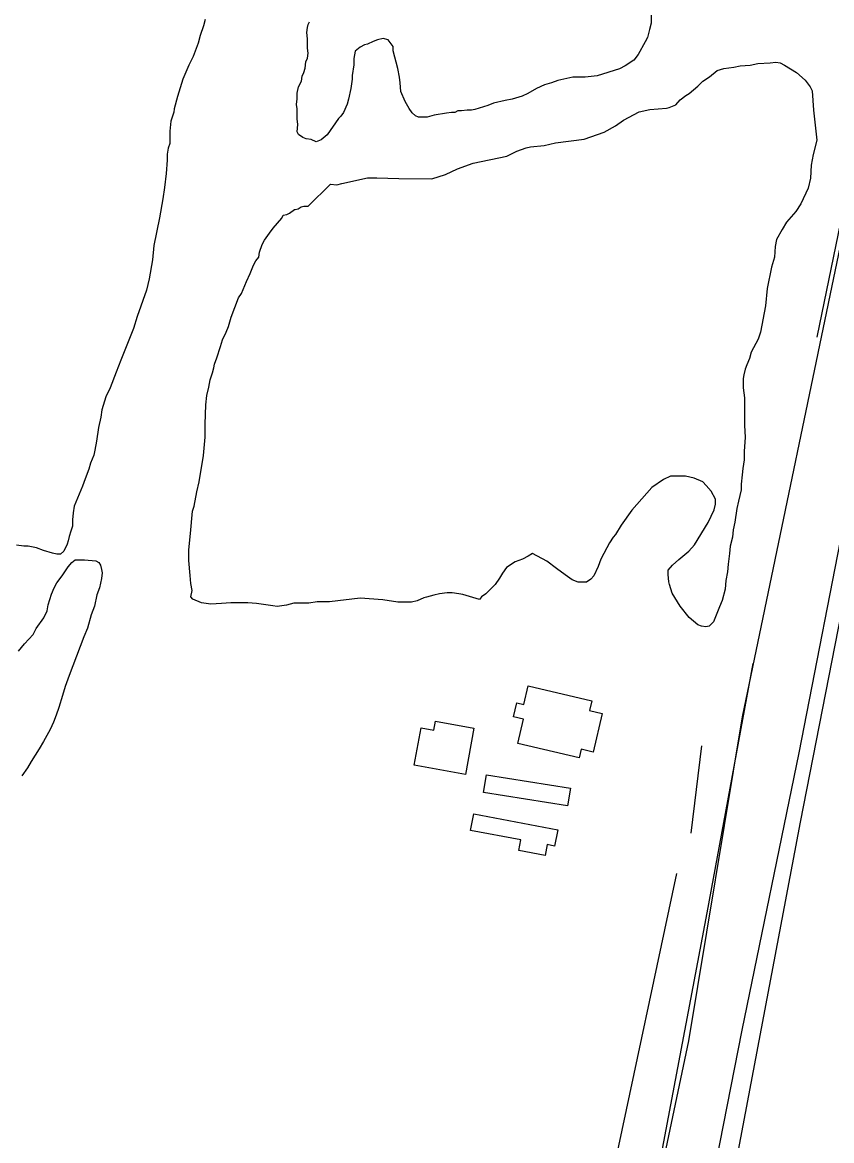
# Model space of a CAD drawing. Extents: x 3271442 to 3309282, y 752266 to 777610.
# Drawn here: x 3284369 to 3284921, y 764422 to 765185 of the extents above; entities that cross this region are included whole.
import ezdxf

# ---------------------------------------------------------------- set-up
doc = ezdxf.new("R2010")
doc.units = 0
for name, color, linetype in [('V-BLDG-OTLN', 7, 'Continuous'), ('V-LEVE-TOET', 7, 'Continuous'), ('V-ROAD-CNTR', 7, 'Continuous'), ('V-SITE-VEGE', 7, 'Continuous'), ('V-TOPO-SHOR', 7, 'Continuous')]:
    doc.layers.add(name, color=color, linetype=linetype)

msp = doc.modelspace()

# ---------------------------------------------------------------- linework, layer by layer
at = {"layer": 'V-BLDG-OTLN'}
for points in [[(3284713.75, 764732.27), (3284757.06, 764722.15), (3284755.48, 764715.4), (3284764.11, 764713.38), (3284757.98, 764687.11), (3284749.83, 764689.02), (3284748.46, 764683.15), (3284706.72, 764692.9), (3284710.61, 764709.55), (3284703.69, 764711.17), (3284705.94, 764720.81), (3284710.81, 764719.67)], [(3284635.98, 764678.23), (3284640.64, 764703.65), (3284649.43, 764702.04), (3284650.58, 764708.3), (3284676.67, 764703.51), (3284670.86, 764671.83)], [(3284683.3, 764659.65), (3284685.21, 764671.7), (3284742.49, 764662.63), (3284740.58, 764650.57)], [(3284676.62, 764644.98), (3284733.89, 764634.07), (3284731.79, 764623.07), (3284726.77, 764624.03), (3284725.33, 764616.48), (3284707.38, 764619.9), (3284708.77, 764627.22), (3284674.48, 764633.75)]]:
    msp.add_lwpolyline(points, close=True, dxfattribs=at)
at = {"layer": 'V-LEVE-TOET'}
msp.add_lwpolyline([(3285189.68, 766115.75), (3285173.53, 766055.58), (3285161.93, 765999.93), (3285147.92, 765907.92), (3285052.12, 765409.34), (3284940.15, 764848.32), (3284899.16, 764639.42), (3284846.1, 764357.83), (3284782.61, 764043.94), (3284690.68, 763617.01), (3284609.24, 763234.12), (3284588.58, 762876.65), (3284537.82, 762620.19), (3284488.8, 762401.03), (3284437.16, 762116.9), (3284382.16, 761838.23), (3284344.48, 761627.44)], dxfattribs=at)
at = {"layer": 'V-ROAD-CNTR'}
for points in [[(3285139.82, 766109.18), (3285067.97, 765747.15), (3284977.91, 765296.02), (3284933.49, 765066.38), (3284859.65, 764711.2), (3284823.1, 764490.28), (3284745.3, 764120.88), (3284723.54, 764003.36), (3284666.81, 763732.86), (3284607.39, 763402.35), (3284545.65, 763112.03), (3284510.25, 762930.87), (3284464.65, 762686.75), (3284392.44, 762318.94), (3284315.33, 761934.32)], [(3284866.87, 764747.57), (3284835.61, 764577.58), (3284776.53, 764265.14), (3284736.14, 764066.72)]]:
    msp.add_lwpolyline(points, dxfattribs=at)
at = {"layer": 'V-SITE-VEGE'}
for points in [[(3284797.58, 765201.4), (3284797.52, 765184.35), (3284796.52, 765179.97), (3284795.04, 765174.61), (3284793.57, 765171.7), (3284788.66, 765162.95), (3284785.72, 765159.07), (3284779.86, 765155.19), (3284775.95, 765153.26), (3284760.83, 765148.45), (3284752.55, 765147.51), (3284744.27, 765147.54), (3284734.02, 765145.15), (3284729.63, 765143.7), (3284724.75, 765142.26), (3284719.39, 765139.85), (3284713.53, 765136.46), (3284709.62, 765134.53), (3284702.79, 765132.61), (3284697.92, 765131.65), (3284690.12, 765129.74), (3284686.21, 765128.29), (3284677.43, 765125.4), (3284674.99, 765124.93), (3284672.07, 765124.94), (3284668.17, 765124.47), (3284665.74, 765124.48), (3284663.78, 765123.51), (3284661.35, 765123.52), (3284657.94, 765123.05), (3284649.65, 765121.62), (3284644.77, 765120.18), (3284638.92, 765120.2), (3284636.98, 765121.19), (3284634.55, 765123.14), (3284632.62, 765126.07), (3284629.71, 765130.96), (3284626.82, 765137.79), (3284626.35, 765143.64), (3284625.88, 765147.54), (3284624.93, 765153.39), (3284621.57, 765165.58), (3284621.58, 765168.5), (3284618.19, 765172.9), (3284614.78, 765173.89), (3284610.89, 765172.93), (3284607.96, 765171.97), (3284604.05, 765170.04), (3284602.1, 765169.56), (3284599.17, 765168.11), (3284595.75, 765165.2), (3284594.76, 765160.33), (3284594.74, 765155.94), (3284593.73, 765148.64), (3284593.72, 765146.21), (3284592.72, 765139.88), (3284591.23, 765132.58), (3284590.25, 765129.17), (3284587.78, 765123.33), (3284585.83, 765120.9), (3284584.36, 765119.45), (3284576.52, 765108.28), (3284572.61, 765104.89), (3284569.19, 765103.44), (3284565.79, 765104.91), (3284562.38, 765105.41), (3284559.95, 765106.4), (3284557.03, 765108.36), (3284556.07, 765110.31), (3284556.57, 765115.18), (3284556.1, 765119.08), (3284556.13, 765125.9), (3284555.65, 765128.82), (3284556.16, 765132.72), (3284556.17, 765136.62), (3284557.17, 765141), (3284559.13, 765144.89), (3284559.63, 765148.29), (3284560.61, 765150.73), (3284561.6, 765153.65), (3284562.1, 765158.03), (3284563.09, 765160.46), (3284563.59, 765163.87), (3284563.12, 765167.28), (3284563.14, 765173.61), (3284562.68, 765178), (3284563.18, 765181.41), (3284563.67, 765183.35), (3284564.65, 765185.3)], [(3284493.37, 765186.93), (3284492.26, 765182.52), (3284490.04, 765175.9), (3284488.56, 765170.75), (3284485.23, 765161.56), (3284482.27, 765155.67), (3284478.21, 765146.11), (3284476.36, 765140.23), (3284474.51, 765134.34), (3284472.29, 765125.89), (3284471.92, 765123.68), (3284470.06, 765117.43), (3284469.32, 765110.81), (3284469.3, 765102.34), (3284468.19, 765099.03), (3284467.45, 765094.98), (3284467.44, 765090.93), (3284466.69, 765081.74), (3284465.57, 765072.17), (3284464.45, 765064.45), (3284462.22, 765051.57), (3284458.5, 765032.81), (3284457.39, 765022.88), (3284455.16, 765010.01), (3284453.3, 765002.28), (3284447.01, 764984.26), (3284444.42, 764976.17), (3284435.92, 764954.48), (3284432.6, 764946.39), (3284428.53, 764935.72), (3284425.57, 764929.47), (3284422.98, 764920.65), (3284422.24, 764915.5), (3284420.75, 764908.51), (3284419.26, 764899.31), (3284418.15, 764893.06), (3284417.41, 764889.75), (3284415.19, 764884.23), (3284414.08, 764880.19), (3284411.49, 764873.57), (3284409.64, 764868.42), (3284404.1, 764854.81), (3284403.35, 764850.4), (3284402.98, 764845.61), (3284402.97, 764841.2), (3284401.86, 764837.89), (3284400.75, 764834.21), (3284400.01, 764831.27), (3284399.27, 764829.06), (3284397.05, 764824.28), (3284394.84, 764822.08), (3284392.27, 764822.08), (3284389.32, 764822.83), (3284383.07, 764824.68), (3284378.29, 764826.53), (3284372.77, 764827.64), (3284369.83, 764827.64), (3284364.68, 764828.39)], [(3284483.22, 764807.59), (3284482.29, 764817.82), (3284482.31, 764825.13), (3284483.33, 764836.33), (3284484.86, 764851.43), (3284485.84, 764854.83), (3284487.83, 764864.57), (3284489.32, 764871.38), (3284492.32, 764889.4), (3284493.35, 764902.06), (3284493.38, 764910.83), (3284493.92, 764923.98), (3284494.44, 764930.31), (3284495.92, 764936.15), (3284496.92, 764941.02), (3284498.4, 764945.88), (3284499.38, 764949.29), (3284499.88, 764951.72), (3284501.36, 764956.1), (3284503.83, 764963.89), (3284505.31, 764968.27), (3284507.77, 764973.61), (3284509.24, 764977.5), (3284511.22, 764983.83), (3284516.14, 764996.96), (3284518.1, 764999.88), (3284521.55, 765008.15), (3284524, 765013.49), (3284526.46, 765019.33), (3284527.94, 765022.25), (3284529.9, 765024.67), (3284530.4, 765028.08), (3284532.37, 765033.43), (3284533.84, 765036.35), (3284537.29, 765041.2), (3284539.72, 765044.61), (3284545.59, 765051.41), (3284546.58, 765053.35), (3284549.02, 765053.83), (3284550.97, 765054.8), (3284554.39, 765057.22), (3284554.87, 765057.21), (3284556.83, 765057.69), (3284558.78, 765059.15), (3284560.73, 765059.63), (3284563.65, 765059.61), (3284578.82, 765074.65), (3284583.2, 765074.15), (3284586.61, 765075.11), (3284604.17, 765078.94), (3284610.5, 765078.91), (3284625.6, 765078.36), (3284648.01, 765078.27), (3284657.28, 765081.15), (3284665.57, 765085.02), (3284676.31, 765088.87), (3284699.23, 765093.65), (3284706.06, 765097.03), (3284712.4, 765099.44), (3284715.33, 765099.92), (3284724.59, 765100.85), (3284732.39, 765102.77), (3284751.89, 765105.13), (3284765.55, 765109.94), (3284773.36, 765114.3), (3284778.73, 765118.17), (3284789.47, 765123.97), (3284796.79, 765125.41), (3284808, 765126.33), (3284809.95, 765126.81), (3284814.34, 765128.74), (3284817.28, 765132.14), (3284821.19, 765135.05), (3284823.63, 765136.5), (3284829.49, 765141.35), (3284832.92, 765144.74), (3284837.31, 765147.65), (3284842.69, 765152.01), (3284847.08, 765153.45), (3284853.9, 765154.4), (3284858.29, 765155.36), (3284865.12, 765155.82), (3284870.48, 765156.77), (3284878.76, 765157.22), (3284882.66, 765157.7), (3284885.58, 765157.2), (3284888.5, 765155.72), (3284896.76, 765150.82), (3284902.58, 765145.43), (3284905.98, 765141.04), (3284907.43, 765138.11), (3284908.35, 765124.95), (3284910.7, 765104.48), (3284908.22, 765094.74), (3284906.73, 765087.44), (3284906.21, 765078.68), (3284904.72, 765071.86), (3284899.8, 765061.16), (3284896.37, 765055.82), (3284890.01, 765048.54), (3284887.07, 765043.68)], [(3284887.07, 765043.68), (3284883.14, 765036.88), (3284882.15, 765032.01), (3284881.63, 765024.7), (3284879.66, 765017.89), (3284876.67, 765003.29), (3284875.65, 764991.6), (3284872.17, 764973.59), (3284870.69, 764968.72), (3284865.78, 764959.97), (3284864.79, 764955.59), (3284862.82, 764951.21), (3284861.83, 764948.3), (3284860.84, 764944.4), (3284860.35, 764941.97), (3284860.32, 764935.64), (3284861.27, 764928.81), (3284861.19, 764909.82), (3284861.64, 764902.02), (3284861.12, 764892.28), (3284861.1, 764886.43), (3284860.1, 764880.59), (3284859.59, 764876.2), (3284859.08, 764869.88)], [(3284859.08, 764869.88), (3284859.06, 764865.98), (3284857.08, 764858.19), (3284856.09, 764853.32), (3284854.59, 764844.07), (3284853.59, 764838.72), (3284853.08, 764833.85), (3284851.6, 764827.52), (3284851.09, 764822.65), (3284850.09, 764815.35), (3284849.58, 764809.99), (3284848.58, 764804.15), (3284848.07, 764798.31), (3284846.09, 764790.52), (3284844.12, 764786.14), (3284840.18, 764775.93), (3284837.25, 764773.02), (3284834.81, 764772.54), (3284831.89, 764773.04), (3284829.46, 764774.02), (3284823.63, 764778.92), (3284817.33, 764786.74), (3284812.01, 764795.53), (3284810.08, 764801.38), (3284809.6, 764803.33), (3284809.14, 764808.21), (3284809.15, 764811.13), (3284812.08, 764814.53), (3284816.48, 764818.41), (3284823.33, 764824.23), (3284827.24, 764828.59), (3284836.56, 764843.66), (3284840.49, 764852.41), (3284841.48, 764856.31), (3284841.5, 764859.72), (3284838.6, 764865.09), (3284835.2, 764869), (3284832.78, 764871.44), (3284826.94, 764873.9), (3284821.1, 764875.39), (3284810.87, 764875.43), (3284805.99, 764873.01), (3284798.17, 764867.69), (3284784.47, 764852.15), (3284777.12, 764841.95), (3284773.2, 764835.64), (3284771.73, 764833.69), (3284769.27, 764829.81), (3284767.31, 764826.4), (3284763.38, 764818.63), (3284761.42, 764813.76), (3284758.47, 764807.44), (3284756.51, 764805.01), (3284753.58, 764803.08), (3284747.73, 764803.1), (3284743.84, 764804.58), (3284738.98, 764808.01), (3284733.15, 764812.41), (3284726.35, 764817.32), (3284716.63, 764822.71), (3284713.7, 764820.78), (3284709.8, 764818.84), (3284704.92, 764816.91), (3284699.05, 764813.04), (3284696.12, 764809.16), (3284694.15, 764805.75), (3284691.21, 764801.38), (3284684.85, 764795.07), (3284681.92, 764793.14), (3284680.45, 764791.2), (3284669.26, 764794.65), (3284666.34, 764795.15), (3284661.96, 764795.66), (3284658.55, 764795.67), (3284653.19, 764795.2), (3284649.29, 764794.24), (3284644.41, 764792.8), (3284642.46, 764792.32), (3284638.07, 764790.39), (3284634.16, 764789.44), (3284624.91, 764789.47), (3284614.68, 764790.98), (3284599.1, 764792.02), (3284578.14, 764789.66), (3284569.86, 764789.7), (3284564.01, 764788.75), (3284553.78, 764788.79), (3284548.9, 764787.35), (3284542.56, 764786.4), (3284539.64, 764786.9), (3284528.44, 764788.41), (3284522.6, 764788.92), (3284510.91, 764788.96), (3284504.58, 764788.5), (3284497.27, 764788.05), (3284490.94, 764789.04), (3284485.1, 764791.5), (3284483.64, 764792.97), (3284484.64, 764797.35), (3284483.68, 764802.23), (3284483.22, 764807.59)], [(3284366.02, 764755.9), (3284370.08, 764761.04), (3284375.98, 764767.29), (3284378.19, 764771.33), (3284383.36, 764778.68), (3284385.57, 764783.46), (3284386.31, 764787.51), (3284388.54, 764794.86), (3284390.39, 764799.27), (3284392.23, 764802.58), (3284395.92, 764807.36), (3284399.98, 764813.61), (3284402.56, 764816.55), (3284404.77, 764818.38), (3284411.02, 764818.37), (3284418.75, 764817.62), (3284420.96, 764816.51), (3284422.06, 764814.67), (3284422.79, 764811.72), (3284423.15, 764809.52), (3284422.78, 764805.47), (3284421.29, 764799.22), (3284419.45, 764794.44), (3284417.96, 764786.71), (3284415.74, 764780.83), (3284413.15, 764771.63), (3284410.56, 764765.75), (3284400.58, 764739.28), (3284397.99, 764731.92), (3284396.14, 764725.67), (3284393.55, 764717.58), (3284391.71, 764712.43), (3284389.85, 764707.65), (3284387.64, 764702.5), (3284383.2, 764694.42), (3284380.25, 764689.27), (3284374.72, 764680.82), (3284372.14, 764676.4), (3284368.45, 764670.89)]]:
    msp.add_lwpolyline(points, dxfattribs=at)
at = {"layer": 'V-TOPO-SHOR'}
for p, q in [((3285002.94, 765420.68), (3284910.65, 764970.25)), ((3284824.83, 764631.88), (3284832.24, 764691.33))]:
    msp.add_line(p, q, dxfattribs=at)
for points in [[(3284706.85, 763751.25), (3284765.86, 764026.18), (3284777.04, 764038.54), (3284790.1, 764111.78), (3284798.74, 764153.23), (3284808.86, 764205.74), (3284806.2, 764218.22), (3284807.79, 764243.12), (3284816.37, 764277.65), (3284859.7, 764497.35), (3284898.63, 764686.63), (3284931.87, 764857.98), (3285024.11, 765302.86), (3285113.61, 765750.54), (3285146.86, 765923.27), (3285175.56, 766046.21), (3285165.88, 766047.67)], [(3284814.91, 764604.28), (3284729.97, 764205.01), (3284708.68, 764141.52), (3284679.43, 764118.23), (3284653.02, 764104.61), (3284629.48, 764103.42), (3284603.19, 764103.64), (3284575.53, 764106.63), (3284561.69, 764106.75), (3284539.53, 764104.16), (3284510.44, 764101.63), (3284498, 764103.12)]]:
    msp.add_lwpolyline(points, dxfattribs=at)

doc.saveas('drawing.dxf')
